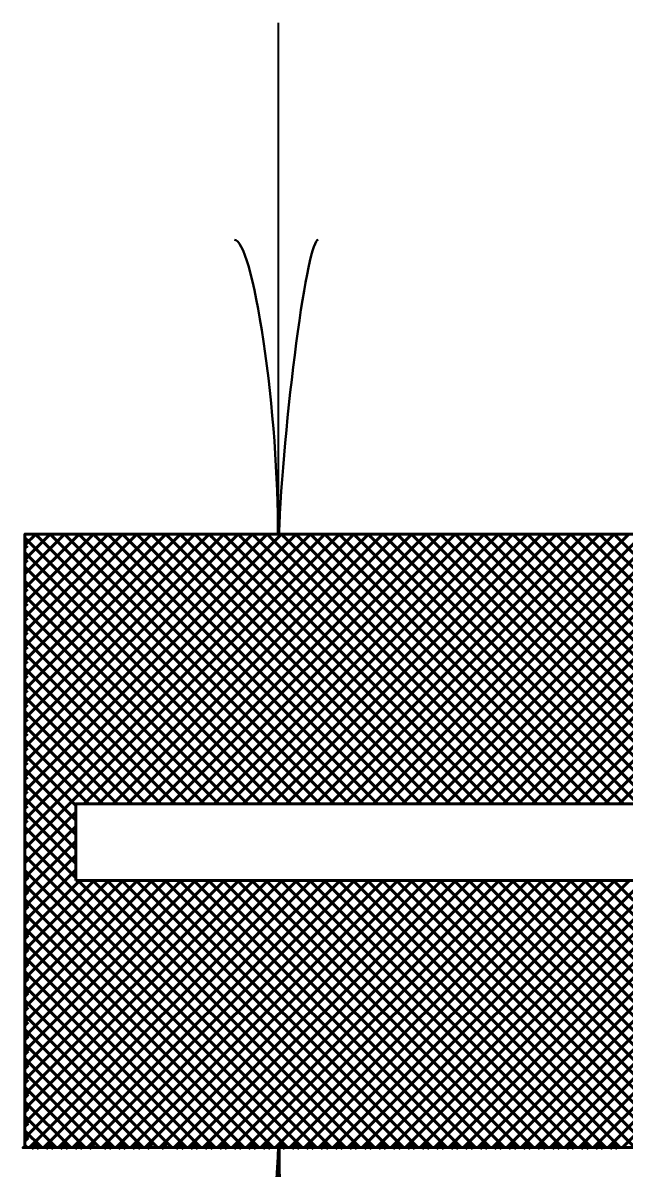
# Model space of a CAD drawing. Extents: x -1 to 679, y 0 to 440.
# Drawn here: x 72.41 to 78.29, y 356.4 to 367.61 of the extents above; entities that cross this region are included whole.
import ezdxf

# ---------------------------------------------------------------- set-up
doc = ezdxf.new("R2010")
doc.units = 0
doc.header["$LTSCALE"] = 0.8
doc.layers.add('1', color=7, linetype='Continuous', lineweight=53)

msp = doc.modelspace()

# ---------------------------------------------------------------- linework, layer by layer
at = {"layer": '1', "lineweight": 35}
for p, q in [((74.9128, 362.6051), (74.9128, 367.6051)), ((74.9128, 356.6051), (74.9128, 340.6051))]:
    msp.add_line(p, q, dxfattribs=at)
at = {"layer": '1'}
for p, q in [((72.4325, 362.4997), (72.5379, 362.6051)), ((72.4325, 362.3582), (72.6793, 362.6051)), ((72.4325, 362.2168), (72.8208, 362.6051)), ((72.4325, 362.0754), (72.9622, 362.6051)), ((72.4325, 361.934), (73.1036, 362.6051)), ((72.4325, 361.7926), (73.245, 362.6051)), ((72.4325, 361.6512), (73.3864, 362.6051)), ((72.4325, 361.5097), (73.5278, 362.6051)), ((72.4325, 361.3683), (73.6692, 362.6051)), ((72.4325, 361.2269), (73.8107, 362.6051)), ((72.4325, 361.0854), (73.9522, 362.6051)), ((72.4325, 360.944), (74.0936, 362.6051)), ((72.4325, 360.8026), (74.235, 362.6051)), ((72.4325, 360.6612), (74.3764, 362.6051)), ((72.4325, 360.5197), (74.5178, 362.6051)), ((72.4325, 360.3783), (74.6593, 362.6051)), ((72.4325, 360.2369), (74.8007, 362.6051)), ((72.4325, 360.0955), (74.9421, 362.6051)), ((72.4325, 359.9541), (75.0835, 362.6051)), ((72.4325, 359.8127), (75.2249, 362.6051)), ((72.4325, 359.6712), (75.3663, 362.6051)), ((72.4325, 359.5298), (75.5078, 362.6051)), ((72.5233, 362.5772), (72.5079, 362.5926)), ((75.1742, 359.9678), (72.5369, 362.6051)), ((72.5437, 362.5772), (72.559, 362.5926)), ((72.6647, 362.5772), (72.6494, 362.5926)), ((75.3156, 359.9678), (72.6783, 362.6051)), ((72.6851, 362.5772), (72.7004, 362.5926)), ((72.8062, 362.5772), (72.7908, 362.5926)), ((75.457, 359.9678), (72.8197, 362.6051)), ((72.9476, 362.5772), (72.9322, 362.5926)), ((75.5984, 359.9678), (72.9612, 362.6051)), ((72.968, 362.5772), (72.9833, 362.5926)), ((73.0119, 359.9678), (75.6492, 362.6051)), ((73.089, 362.5772), (73.0737, 362.5926)), ((75.7398, 359.9678), (73.1026, 362.6051)), ((73.1094, 362.5772), (73.1247, 362.5926)), ((73.1533, 359.9678), (75.7906, 362.6051)), ((73.2304, 362.5772), (73.2151, 362.5926)), ((75.8812, 359.9678), (73.244, 362.6051)), ((73.2508, 362.5772), (73.2662, 362.5926)), ((73.2947, 359.9678), (75.932, 362.6051)), ((73.3718, 362.5772), (73.3565, 362.5926)), ((76.0227, 359.9678), (73.3854, 362.6051)), ((73.3923, 362.5772), (73.4076, 362.5926)), ((73.4362, 359.9678), (76.0734, 362.6051)), ((73.5132, 362.5772), (73.4979, 362.5926)), ((76.1641, 359.9678), (73.5268, 362.6051)), ((73.5337, 362.5772), (73.549, 362.5926)), ((73.5776, 359.9678), (76.2148, 362.6051)), ((73.6547, 362.5772), (73.6393, 362.5926)), ((76.3055, 359.9678), (73.6683, 362.6051)), ((73.6751, 362.5772), (73.6904, 362.5926)), ((73.719, 359.9678), (76.3563, 362.6051)), ((73.7961, 362.5772), (73.7807, 362.5926)), ((76.4469, 359.9678), (73.8097, 362.6051)), ((73.8165, 362.5772), (73.8318, 362.5926)), ((73.8605, 359.9678), (76.4977, 362.6051)), ((73.9375, 362.5772), (73.9222, 362.5926)), ((76.5883, 359.9678), (73.9511, 362.6051)), ((73.9579, 362.5772), (73.9732, 362.5926)), ((74.0019, 359.9678), (76.6392, 362.6051)), ((74.0789, 362.5772), (74.0636, 362.5926)), ((76.7297, 359.9678), (74.0925, 362.6051)), ((74.0993, 362.5772), (74.1147, 362.5926)), ((74.1433, 359.9678), (76.7806, 362.6051)), ((74.2203, 362.5772), (74.205, 362.5926)), ((76.8712, 359.9678), (74.2339, 362.6051)), ((74.2407, 362.5772), (74.2561, 362.5926)), ((74.2848, 359.9678), (76.922, 362.6051)), ((74.3618, 362.5772), (74.3464, 362.5926)), ((77.0126, 359.9678), (74.3753, 362.6051)), ((74.3822, 362.5772), (74.3975, 362.5926)), ((74.4262, 359.9678), (77.0634, 362.6051)), ((74.5032, 362.5772), (74.4878, 362.5926)), ((77.1541, 359.9678), (74.5168, 362.6051)), ((74.5236, 362.5772), (74.5389, 362.5926)), ((74.5676, 359.9678), (77.2048, 362.6051)), ((74.6446, 362.5772), (74.6292, 362.5926)), ((77.2955, 359.9678), (74.6582, 362.6051)), ((74.665, 362.5772), (74.6803, 362.5926)), ((74.709, 359.9678), (77.3462, 362.6051)), ((74.786, 362.5772), (74.7707, 362.5926)), ((77.4369, 359.9678), (74.7997, 362.6051)), ((74.8064, 362.5772), (74.8217, 362.5926)), ((74.8504, 359.9678), (77.4877, 362.6051)), ((74.9274, 362.5772), (74.9121, 362.5926)), ((77.5783, 359.9678), (74.9411, 362.6051)), ((74.9478, 362.5772), (74.9632, 362.5926)), ((74.9918, 359.9678), (77.6291, 362.6051)), ((75.0688, 362.5772), (75.0535, 362.5926)), ((77.7197, 359.9678), (75.0825, 362.6051)), ((75.0892, 362.5772), (75.1046, 362.5926)), ((75.1333, 359.9678), (77.7705, 362.6051)), ((75.2103, 362.5772), (75.195, 362.5926)), ((77.8612, 359.9678), (75.2239, 362.6051)), ((75.2307, 362.5772), (75.246, 362.5926)), ((75.2747, 359.9678), (77.9119, 362.6051)), ((75.3517, 362.5772), (75.3364, 362.5926)), ((78.0026, 359.9678), (75.3653, 362.6051)), ((75.3721, 362.5772), (75.3874, 362.5926)), ((75.4161, 359.9678), (78.0533, 362.6051)), ((75.4932, 362.5772), (75.4778, 362.5926)), ((78.144, 359.9678), (75.5067, 362.6051)), ((75.5136, 362.5772), (75.5289, 362.5926)), ((75.5575, 359.9678), (78.1947, 362.6051)), ((75.6346, 362.5772), (75.6192, 362.5926)), ((78.2854, 359.9678), (75.6482, 362.6051)), ((75.655, 362.5772), (75.6703, 362.5926)), ((75.6989, 359.9678), (78.3362, 362.6051)), ((75.776, 362.5772), (75.7607, 362.5926)), ((78.4268, 359.9678), (75.7896, 362.6051)), ((75.7964, 362.5772), (75.8118, 362.5926)), ((75.8403, 359.9678), (78.4776, 362.6051)), ((75.9174, 362.5772), (75.9021, 362.5926)), ((78.5682, 359.9678), (75.931, 362.6051)), ((75.9378, 362.5772), (75.9532, 362.5926)), ((75.9817, 359.9678), (78.619, 362.6051)), ((76.0588, 362.5772), (76.0435, 362.5926)), ((78.7097, 359.9678), (76.0724, 362.6051)), ((76.0793, 362.5772), (76.0946, 362.5926)), ((76.1232, 359.9678), (78.7604, 362.6051)), ((76.2002, 362.5772), (76.1849, 362.5926)), ((78.8511, 359.9678), (76.2138, 362.6051)), ((76.2207, 362.5772), (76.236, 362.5926)), ((76.2646, 359.9678), (78.9018, 362.6051)), ((76.3417, 362.5772), (76.3263, 362.5926)), ((78.9925, 359.9678), (76.3552, 362.6051)), ((76.3621, 362.5772), (76.3774, 362.5926)), ((76.4061, 359.9678), (79.0433, 362.6051)), ((76.4831, 362.5772), (76.4677, 362.5926)), ((79.1339, 359.9678), (76.4967, 362.6051)), ((76.5035, 362.5772), (76.5188, 362.5926)), ((76.5475, 359.9678), (79.1847, 362.6051)), ((76.6245, 362.5772), (76.6092, 362.5926)), ((79.2753, 359.9678), (76.6381, 362.6051)), ((76.6449, 362.5772), (76.6602, 362.5926)), ((76.6889, 359.9678), (79.3262, 362.6051)), ((76.7659, 362.5772), (76.7506, 362.5926)), ((79.4167, 359.9678), (76.7795, 362.6051)), ((76.7863, 362.5772), (76.8017, 362.5926)), ((76.8303, 359.9678), (79.4676, 362.6051)), ((76.9073, 362.5772), (76.892, 362.5926)), ((79.5582, 359.9678), (76.9209, 362.6051)), ((76.9278, 362.5772), (76.9431, 362.5926)), ((76.9718, 359.9678), (79.609, 362.6051)), ((77.0487, 362.5772), (77.0334, 362.5926)), ((79.6997, 359.9678), (77.0624, 362.6051)), ((77.0692, 362.5772), (77.0845, 362.5926)), ((77.1132, 359.9678), (79.7504, 362.6051)), ((77.1902, 362.5772), (77.1748, 362.5926)), ((79.8411, 359.9678), (77.2038, 362.6051)), ((77.2106, 362.5772), (77.2259, 362.5926)), ((77.2546, 359.9678), (79.8918, 362.6051)), ((77.3316, 362.5772), (77.3162, 362.5926)), ((79.9825, 359.9678), (77.3452, 362.6051)), ((77.352, 362.5772), (77.3673, 362.5926)), ((77.396, 359.9678), (80.0332, 362.6051)), ((77.473, 362.5772), (77.4577, 362.5926)), ((80.1239, 359.9678), (77.4867, 362.6051)), ((77.4934, 362.5772), (77.5087, 362.5926)), ((77.5374, 359.9678), (80.1747, 362.6051)), ((77.6144, 362.5772), (77.5991, 362.5926)), ((80.2653, 359.9678), (77.6281, 362.6051)), ((77.6348, 362.5772), (77.6502, 362.5926)), ((77.6788, 359.9678), (80.3161, 362.6051)), ((77.7559, 362.5772), (77.7406, 362.5926)), ((80.4068, 359.9678), (77.7695, 362.6051)), ((77.7762, 362.5772), (77.7916, 362.5926)), ((77.8203, 359.9678), (80.4575, 362.6051)), ((77.8973, 362.5772), (77.882, 362.5926)), ((80.5482, 359.9678), (77.9109, 362.6051)), ((77.9177, 362.5772), (77.933, 362.5926)), ((77.9617, 359.9678), (80.5989, 362.6051)), ((78.0387, 362.5772), (78.0234, 362.5926)), ((80.6896, 359.9678), (78.0523, 362.6051)), ((78.0592, 362.5772), (78.0745, 362.5926)), ((78.1031, 359.9678), (80.7403, 362.6051)), ((78.1802, 362.5772), (78.1648, 362.5926)), ((80.831, 359.9678), (78.1937, 362.6051)), ((78.2006, 362.5772), (78.2159, 362.5926)), ((78.2445, 359.9678), (80.8817, 362.6051)), ((72.4567, 362.5024), (72.4295, 362.5296)), ((72.4295, 362.4631), (72.4567, 362.4903)), ((75.0327, 359.9678), (72.4325, 362.5681)), ((72.4567, 362.361), (72.4295, 362.3882)), ((74.8913, 359.9678), (72.4325, 362.4267)), ((72.4295, 362.3217), (72.4567, 362.3488)), ((74.7499, 359.9678), (72.4325, 362.2852)), ((74.6085, 359.9678), (72.4325, 362.1438)), ((72.4295, 362.0387), (72.4567, 362.0659)), ((72.4567, 361.9367), (72.4295, 361.9639)), ((72.4295, 361.8973), (72.4567, 361.9245)), ((74.467, 359.9678), (72.4325, 362.0023)), ((72.4567, 361.7953), (72.4295, 361.8225)), ((74.3256, 359.9678), (72.4325, 361.8609)), ((72.4295, 361.7559), (72.4567, 361.7831)), ((72.4567, 361.6539), (72.4295, 361.6811)), ((74.1842, 359.9678), (72.4325, 361.7195)), ((72.8102, 361.7246), (72.783, 361.7518)), ((72.4295, 361.6145), (72.4567, 361.6417)), ((74.0427, 359.9678), (72.4325, 361.5781)), ((72.4567, 361.5125), (72.4295, 361.5397)), ((72.4295, 361.4731), (72.4567, 361.5002)), ((72.4567, 361.3711), (72.4295, 361.3982)), ((72.4295, 361.3317), (72.4567, 361.3588)), ((73.9013, 359.9678), (72.4325, 361.4367)), ((72.4567, 361.2297), (72.4295, 361.2568)), ((73.7599, 359.9678), (72.4325, 361.2953)), ((72.4295, 361.1902), (72.4567, 361.2174)), ((73.6185, 359.9678), (72.4325, 361.1538)), ((72.4567, 361.0882), (72.4295, 361.1154)), ((72.4295, 361.0488), (72.4567, 361.076)), ((73.4771, 359.9678), (72.4325, 361.0124)), ((72.4567, 360.9468), (72.4295, 360.974)), ((72.4295, 360.9074), (72.4567, 360.9346)), ((72.4567, 360.8054), (72.4295, 360.8326)), ((72.4295, 360.766), (72.4567, 360.7932)), ((73.3357, 359.9678), (72.4325, 360.871)), ((72.4567, 360.664), (72.4295, 360.6912)), ((73.1942, 359.9678), (72.4325, 360.7296)), ((72.4295, 360.6246), (72.4567, 360.6517)), ((73.0528, 359.9678), (72.4325, 360.5882)), ((72.4567, 360.5226), (72.4295, 360.5497)), ((72.4295, 360.4832), (72.4567, 360.5103)), ((72.4567, 360.3812), (72.4295, 360.4083)), ((72.4295, 360.3417), (72.4567, 360.3689)), ((72.9303, 359.949), (72.4325, 360.4468)), ((72.4567, 360.2398), (72.4295, 360.2669)), ((72.4295, 360.2003), (72.4567, 360.2275)), ((72.9303, 359.8076), (72.4325, 360.3053)), ((72.4567, 360.0983), (72.4295, 360.1254)), ((72.9303, 359.6662), (72.4325, 360.1639)), ((72.4295, 360.0589), (72.4567, 360.0861)), ((72.9303, 359.5247), (72.4325, 360.0225)), ((72.4567, 359.9568), (72.4295, 359.984)), ((72.4295, 359.9175), (72.4567, 359.9447)), ((72.4567, 359.8154), (72.4295, 359.8426)), ((72.4295, 359.7761), (72.4567, 359.8032)), ((72.4325, 359.3884), (72.9303, 359.8862)), ((72.9303, 359.3833), (72.4325, 359.8811)), ((72.4325, 359.247), (72.9303, 359.7448)), ((72.9303, 359.2419), (72.4325, 359.7397)), ((72.4325, 359.1056), (72.9303, 359.6033)), ((75.4256, 356.6051), (72.4325, 359.5982)), ((72.4325, 358.9642), (72.9303, 359.4619)), ((75.2842, 356.6051), (72.4325, 359.4567)), ((72.4652, 359.2412), (72.4295, 359.2769)), ((72.4295, 359.2103), (72.4652, 359.246)), ((72.4325, 358.8227), (72.9303, 359.3205)), ((75.1427, 356.6051), (72.4325, 359.3153)), ((72.4325, 358.6813), (72.969, 359.2178)), ((72.4325, 358.5398), (73.1105, 359.2178)), ((72.4325, 358.3984), (73.2519, 359.2178)), ((72.4325, 358.257), (73.3933, 359.2178)), ((72.4325, 358.1156), (73.5348, 359.2178)), ((72.4325, 357.9742), (73.6762, 359.2178)), ((72.4325, 357.8327), (73.8176, 359.2178)), ((72.4325, 357.6913), (73.959, 359.2178)), ((72.4325, 357.5499), (74.1004, 359.2178)), ((72.4325, 357.4085), (74.2418, 359.2178)), ((72.4325, 357.2671), (74.3833, 359.2178)), ((72.4325, 357.1257), (74.5247, 359.2178)), ((72.4325, 356.9842), (74.6661, 359.2178)), ((72.4325, 356.8428), (74.8075, 359.2178)), ((72.4325, 356.7014), (74.9489, 359.2178)), ((72.4776, 356.6051), (75.0903, 359.2178)), ((72.619, 356.6051), (75.2317, 359.2178)), ((72.7604, 356.6051), (75.3732, 359.2178)), ((72.9018, 356.6051), (75.5146, 359.2178)), ((75.5671, 356.6051), (72.9543, 359.2178)), ((73.0433, 356.6051), (75.6561, 359.2178)), ((75.7085, 356.6051), (73.0957, 359.2178)), ((73.1847, 356.6051), (75.7975, 359.2178)), ((75.8499, 356.6051), (73.2372, 359.2178)), ((73.3262, 356.6051), (75.9389, 359.2178)), ((75.9913, 356.6051), (73.3786, 359.2178)), ((73.4676, 356.6051), (76.0803, 359.2178)), ((76.1328, 356.6051), (73.52, 359.2178)), ((73.609, 356.6051), (76.2218, 359.2178)), ((76.2742, 356.6051), (73.6614, 359.2178)), ((73.7504, 356.6051), (76.3632, 359.2178)), ((76.4156, 356.6051), (73.8028, 359.2178)), ((73.8918, 356.6051), (76.5046, 359.2178)), ((76.557, 356.6051), (73.9442, 359.2178)), ((74.0332, 356.6051), (76.646, 359.2178)), ((76.6984, 356.6051), (74.0857, 359.2178)), ((74.1747, 356.6051), (76.7874, 359.2178)), ((76.8398, 356.6051), (74.2271, 359.2178)), ((74.3161, 356.6051), (76.9288, 359.2178)), ((76.9813, 356.6051), (74.3685, 359.2178)), ((74.4575, 356.6051), (77.0703, 359.2178)), ((77.1227, 356.6051), (74.5099, 359.2178)), ((74.5989, 356.6051), (77.2117, 359.2178)), ((77.2641, 356.6051), (74.6513, 359.2178)), ((74.7403, 356.6051), (77.3531, 359.2178)), ((77.4055, 356.6051), (74.7927, 359.2178)), ((74.8817, 356.6051), (77.4945, 359.2178)), ((77.5469, 356.6051), (74.9342, 359.2178)), ((75.0232, 356.6051), (77.6359, 359.2178)), ((77.6883, 356.6051), (75.0756, 359.2178)), ((75.1646, 356.6051), (77.7773, 359.2178)), ((77.8298, 356.6051), (75.217, 359.2178)), ((75.306, 356.6051), (77.9188, 359.2178)), ((77.9712, 356.6051), (75.3585, 359.2178)), ((75.4474, 356.6051), (78.0602, 359.2178)), ((78.1127, 356.6051), (75.4999, 359.2178)), ((75.5889, 356.6051), (78.2017, 359.2178)), ((78.2541, 356.6051), (75.6413, 359.2178)), ((75.7303, 356.6051), (78.3431, 359.2178)), ((78.3955, 356.6051), (75.7827, 359.2178)), ((75.8717, 356.6051), (78.4845, 359.2178)), ((78.5369, 356.6051), (75.9242, 359.2178)), ((76.0132, 356.6051), (78.6259, 359.2178)), ((78.6783, 356.6051), (76.0656, 359.2178)), ((76.1546, 356.6051), (78.7673, 359.2178)), ((78.8197, 356.6051), (76.207, 359.2178)), ((76.296, 356.6051), (78.9087, 359.2178)), ((78.9612, 356.6051), (76.3484, 359.2178)), ((76.4374, 356.6051), (79.0502, 359.2178)), ((79.1026, 356.6051), (76.4898, 359.2178)), ((76.5788, 356.6051), (79.1916, 359.2178)), ((79.244, 356.6051), (76.6312, 359.2178)), ((76.7202, 356.6051), (79.333, 359.2178)), ((79.3854, 356.6051), (76.7727, 359.2178)), ((76.8617, 356.6051), (79.4744, 359.2178)), ((79.5268, 356.6051), (76.9141, 359.2178)), ((77.0031, 356.6051), (79.6158, 359.2178)), ((79.6683, 356.6051), (77.0555, 359.2178)), ((77.1445, 356.6051), (79.7572, 359.2178)), ((79.8097, 356.6051), (77.1969, 359.2178)), ((77.2859, 356.6051), (79.8987, 359.2178)), ((79.9511, 356.6051), (77.3383, 359.2178)), ((77.4273, 356.6051), (80.0401, 359.2178)), ((80.0925, 356.6051), (77.4797, 359.2178)), ((77.5687, 356.6051), (80.1815, 359.2178)), ((80.2339, 356.6051), (77.6212, 359.2178)), ((77.7102, 356.6051), (80.3229, 359.2178)), ((80.3753, 356.6051), (77.7626, 359.2178)), ((77.8516, 356.6051), (80.4643, 359.2178)), ((80.5168, 356.6051), (77.9041, 359.2178)), ((77.9931, 356.6051), (80.6058, 359.2178)), ((80.6582, 356.6051), (78.0455, 359.2178)), ((78.1345, 356.6051), (80.7472, 359.2178)), ((80.7997, 356.6051), (78.1869, 359.2178)), ((78.2759, 356.6051), (80.8887, 359.2178)), ((72.4652, 359.0998), (72.4295, 359.1355)), ((75.0013, 356.6051), (72.4325, 359.1739)), ((72.4295, 359.0689), (72.4652, 359.1046)), ((72.4652, 358.9584), (72.4295, 358.9941)), ((74.8599, 356.6051), (72.4325, 359.0325)), ((72.4295, 358.9275), (72.4652, 358.9632)), ((74.7185, 356.6051), (72.4325, 358.8911)), ((72.4652, 358.817), (72.4295, 358.8527)), ((72.4295, 358.7861), (72.4652, 358.8218)), ((72.4652, 358.6756), (72.4295, 358.7113)), ((72.4295, 358.6447), (72.4652, 358.6803)), ((74.5771, 356.6051), (72.4325, 358.7497)), ((72.4652, 358.5342), (72.4295, 358.5698)), ((74.4357, 356.6051), (72.4325, 358.6082)), ((72.4295, 358.5032), (72.4652, 358.5389)), ((74.2942, 356.6051), (72.4325, 358.4668)), ((72.4652, 358.3927), (72.4295, 358.4284)), ((72.4295, 358.3618), (72.4652, 358.3975)), ((74.1528, 356.6051), (72.4325, 358.3254)), ((72.4652, 358.2513), (72.4295, 358.287)), ((72.4295, 358.2204), (72.4652, 358.2561)), ((72.4652, 358.1099), (72.4295, 358.1456)), ((72.4295, 358.079), (72.4652, 358.1147)), ((74.0114, 356.6051), (72.4325, 358.184)), ((73.87, 356.6051), (72.4325, 358.0426)), ((72.4295, 357.9376), (72.4652, 357.9733)), ((73.7286, 356.6051), (72.4325, 357.9012)), ((72.4295, 357.7962), (72.4652, 357.8318)), ((72.4652, 357.6856), (72.4295, 357.7212)), ((72.4295, 357.6547), (72.4652, 357.6904)), ((73.5872, 356.6051), (72.4325, 357.7597)), ((72.4652, 357.5442), (72.4295, 357.5798)), ((72.4295, 357.5133), (72.4652, 357.549)), ((73.4458, 356.6051), (72.4325, 357.6183)), ((72.4652, 357.4027), (72.4295, 357.4384)), ((73.3043, 356.6051), (72.4325, 357.4769)), ((72.4295, 357.3719), (72.4652, 357.4076)), ((73.1629, 356.6051), (72.4325, 357.3355)), ((72.4295, 357.2305), (72.4652, 357.2662)), ((72.4652, 357.1199), (72.4295, 357.1556)), ((72.4295, 357.0891), (72.4652, 357.1248)), ((73.0215, 356.6051), (72.4325, 357.1941)), ((72.4652, 356.9785), (72.4295, 357.0142)), ((72.4295, 356.9476), (72.4652, 356.9832)), ((72.88, 356.6051), (72.4325, 357.0526)), ((72.4652, 356.8371), (72.4295, 356.8727)), ((72.7386, 356.6051), (72.4325, 356.9112)), ((72.4295, 356.8062), (72.4652, 356.8418)), ((72.5972, 356.6051), (72.4325, 356.7697)), ((72.4652, 356.6957), (72.4295, 356.7313)), ((72.4295, 356.6647), (72.4652, 356.7004)), ((72.4988, 356.5926), (72.5533, 356.6472)), ((72.5682, 356.5926), (72.5137, 356.6472)), ((72.6402, 356.5926), (72.6947, 356.6472)), ((72.7097, 356.5926), (72.6551, 356.6472)), ((72.7816, 356.5926), (72.8362, 356.6472)), ((72.8511, 356.5926), (72.7965, 356.6472)), ((72.923, 356.5926), (72.9776, 356.6472)), ((72.9925, 356.5926), (72.9379, 356.6472)), ((73.0644, 356.5926), (73.119, 356.6472)), ((73.2058, 356.5926), (73.2604, 356.6472)), ((73.2753, 356.5926), (73.2207, 356.6472)), ((73.3473, 356.5926), (73.4018, 356.6472)), ((73.4167, 356.5926), (73.3622, 356.6472)), ((73.4887, 356.5926), (73.5433, 356.6472)), ((73.5582, 356.5926), (73.5036, 356.6472)), ((73.6301, 356.5926), (73.6847, 356.6472)), ((73.7715, 356.5926), (73.8261, 356.6472)), ((73.9129, 356.5926), (73.9675, 356.6472)), ((73.9825, 356.5926), (73.9279, 356.6472)), ((74.0543, 356.5926), (74.1089, 356.6472)), ((74.1239, 356.5926), (74.0693, 356.6472)), ((74.1958, 356.5926), (74.2503, 356.6472)), ((74.2653, 356.5926), (74.2108, 356.6472)), ((74.3372, 356.5926), (74.3918, 356.6472)), ((74.4068, 356.5926), (74.3522, 356.6472)), ((74.4787, 356.5926), (74.5332, 356.6472)), ((74.5482, 356.5926), (74.4936, 356.6472)), ((74.6201, 356.5926), (74.6747, 356.6472)), ((74.6896, 356.5926), (74.635, 356.6472)), ((74.7615, 356.5926), (74.8161, 356.6472)), ((74.831, 356.5926), (74.7764, 356.6472)), ((74.9029, 356.5926), (74.9575, 356.6472)), ((74.9724, 356.5926), (74.9178, 356.6472)), ((75.0443, 356.5926), (75.0989, 356.6472)), ((75.1138, 356.5926), (75.0592, 356.6472)), ((75.1857, 356.5926), (75.2403, 356.6472)), ((75.2553, 356.5926), (75.2007, 356.6472)), ((75.3272, 356.5926), (75.3817, 356.6472)), ((75.3967, 356.5926), (75.3421, 356.6472)), ((75.4686, 356.5926), (75.5232, 356.6472)), ((75.5381, 356.5926), (75.4835, 356.6472)), ((75.61, 356.5926), (75.6646, 356.6472)), ((75.6795, 356.5926), (75.6249, 356.6472)), ((75.7514, 356.5926), (75.806, 356.6472)), ((75.8209, 356.5926), (75.7663, 356.6472)), ((75.8928, 356.5926), (75.9474, 356.6472)), ((75.9623, 356.5926), (75.9077, 356.6472)), ((76.0343, 356.5926), (76.0888, 356.6472)), ((76.1038, 356.5926), (76.0493, 356.6472)), ((76.1757, 356.5926), (76.2302, 356.6472)), ((76.2452, 356.5926), (76.1907, 356.6472)), ((76.3171, 356.5926), (76.3717, 356.6472)), ((76.3867, 356.5926), (76.3321, 356.6472)), ((76.4585, 356.5926), (76.5131, 356.6472)), ((76.5281, 356.5926), (76.4735, 356.6472)), ((76.5999, 356.5926), (76.6545, 356.6472)), ((76.6695, 356.5926), (76.6149, 356.6472)), ((76.7413, 356.5926), (76.7959, 356.6472)), ((76.8109, 356.5926), (76.7563, 356.6472)), ((76.8828, 356.5926), (76.9373, 356.6472)), ((76.9523, 356.5926), (76.8978, 356.6472)), ((77.0242, 356.5926), (77.0788, 356.6472)), ((77.0938, 356.5926), (77.0392, 356.6472)), ((77.1657, 356.5926), (77.2202, 356.6472)), ((77.2352, 356.5926), (77.1806, 356.6472)), ((77.3071, 356.5926), (77.3617, 356.6472)), ((77.3766, 356.5926), (77.322, 356.6472)), ((77.4485, 356.5926), (77.5031, 356.6472)), ((77.518, 356.5926), (77.4634, 356.6472)), ((77.5899, 356.5926), (77.6445, 356.6472)), ((77.6594, 356.5926), (77.6048, 356.6472)), ((77.7313, 356.5926), (77.7859, 356.6472)), ((77.8008, 356.5926), (77.7463, 356.6472)), ((77.8727, 356.5926), (77.9273, 356.6472)), ((77.9423, 356.5926), (77.8877, 356.6472)), ((78.0142, 356.5926), (78.0687, 356.6472)), ((78.0837, 356.5926), (78.0291, 356.6472)), ((78.1556, 356.5926), (78.2102, 356.6472)), ((78.2251, 356.5926), (78.1705, 356.6472)), ((72.4557, 356.6051), (72.4325, 356.6283))]:
    msp.add_line(p, q, dxfattribs=at)
for points in [[(72.4325, 356.6051), (72.4325, 362.6051), (84.9128, 362.6051), (92.9128, 362.6051), (102.9128, 360.6051), (102.9128, 358.6051), (97.9129, 357.6051), (92.9128, 356.6051), (84.9128, 356.6051), (72.4128, 356.6051)], [(72.9303, 359.2178), (72.9303, 359.9678), (102.4303, 359.9678), (102.4303, 359.2178)]]:
    msp.add_lwpolyline(points, close=True, dxfattribs=at)
at = {"layer": '1', "lineweight": 40}
for centre, major_axis, ratio, start_param, end_param in [((74.6365, 363.6963), (0.1562, -1.7857), 0.122415, 0.8963533, 3.1415927), ((75.1244, 363.7256), (-0.1757, -1.7565), 0.07063, 3.1407148, 5.41811), ((74.7011, 355.4846), (0.1757, 1.7565), 0.07063, 3.1407148, 5.41811), ((75.189, 355.5139), (-0.1562, 1.7857), 0.122415, 0.8963533, 3.1415927)]:
    msp.add_ellipse(centre, major_axis=major_axis, ratio=ratio, start_param=start_param, end_param=end_param, dxfattribs=at)

doc.saveas('drawing.dxf')
